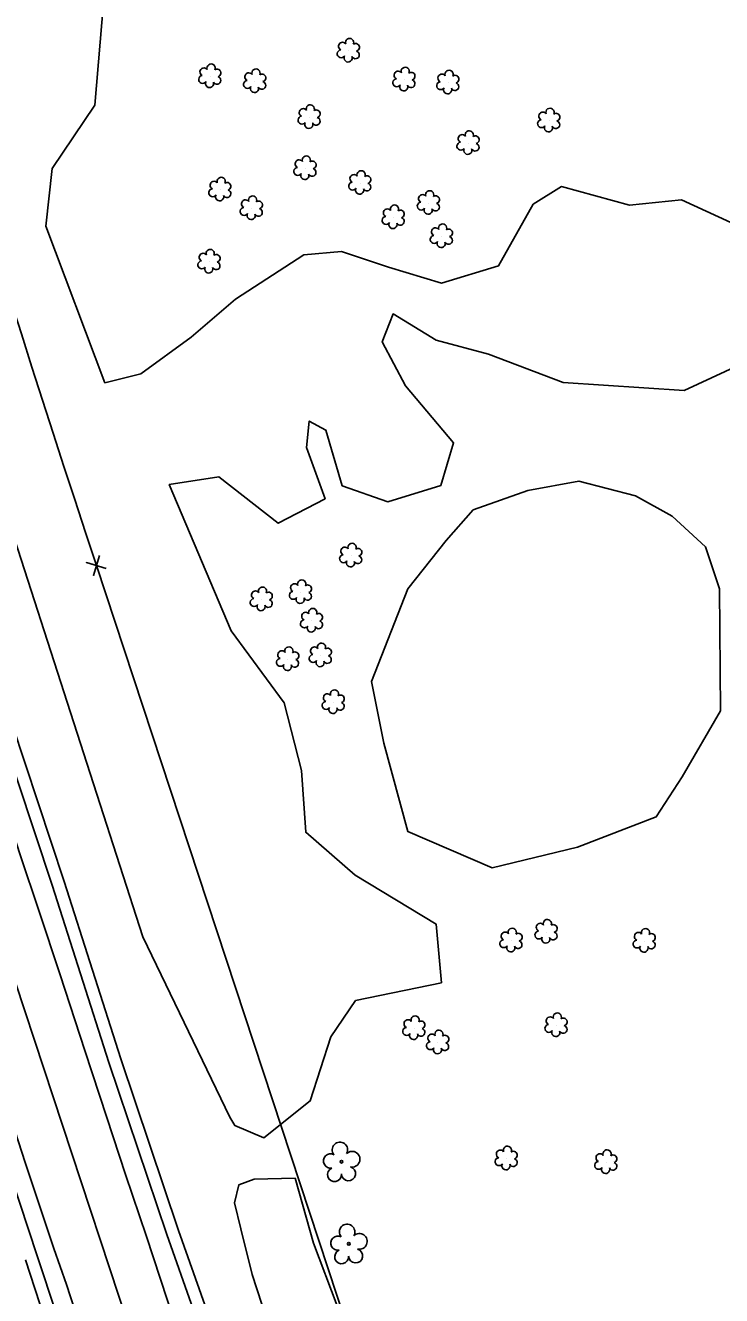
# Model space of a CAD drawing. Extents: x 3040896 to 3051146, y 687568 to 732976.
# Drawn here: x 3046942.4 to 3047110.2, y 708554.7 to 708860.8 of the extents above; entities that cross this region are included whole.
import ezdxf

# ---------------------------------------------------------------- set-up
doc = ezdxf.new("R2010")
doc.units = 0
for name, color, linetype in [('Exist Horizontal Alignment', 7, 'Continuous'), ('Exist Property Corner CELL', 7, 'Continuous'), ('Exist Right of Way Line', 7, 'Continuous'), ('Exist Roads EOP', 7, 'Continuous'), ('Exist Roads EOT', 7, 'Continuous'), ('Exist Utilities Telephone UG Cable', 7, 'Continuous'), ('Exist Utilities Telephone UG FO', 7, 'Continuous'), ('Exist Vegetation Hedge Row', 7, 'Continuous'), ('Exist Vegetation Shrub CELL', 7, 'Continuous'), ('Exist Vegetation Tree CELL', 7, 'Continuous'), ('Exist Vegetation Woods Line', 7, 'Continuous')]:
    doc.layers.add(name, color=color, linetype=linetype)

msp = doc.modelspace()

# ---------------------------------------------------------------- linework, layer by layer
at = {"layer": 'Exist Horizontal Alignment'}
msp.add_line((3047594.9, 706643.38), (3046911.98, 708714.96), dxfattribs=at)
at = {"layer": 'Exist Property Corner CELL'}
msp.add_line((3046959.47, 708730.62), (3046959.47, 708730.62), dxfattribs=at)
msp.add_lwpolyline([(3046961.86, 708729.9), (3046957.07, 708731.34), (3046959.47, 708730.62), (3046958.75, 708728.22), (3046960.19, 708733.01)], dxfattribs=at)
at = {"layer": 'Exist Right of Way Line'}
msp.add_line((3047642.39, 706659.03), (3046959.47, 708730.62), dxfattribs=at)
msp.add_arc((3052549.15, 710573.32), 5885.58, 193.024643, 198.245368, dxfattribs=at)
at = {"layer": 'Exist Roads EOP'}
for points in [[(3046824.83, 709067.08), (3046832.73, 709035.33), (3046843.65, 708992.98), (3046853.27, 708959.07), (3046865.01, 708917.92), (3046878.63, 708872.92), (3046890.02, 708836.57), (3046898.52, 708808.93), (3046909.63, 708774.97), (3046923.26, 708731.56), (3046936.28, 708691.43), (3046948.83, 708653.55), (3046962.51, 708610.81), (3046976.45, 708569.36)], [(3046945.21, 708564.22), (3046936.95, 708589.39), (3046921.66, 708635.87), (3046904.17, 708689.71), (3046892.64, 708724.11), (3046879.44, 708764.05), (3046863.88, 708812.69), (3046847.15, 708865.92), (3046837.66, 708897.69), (3046830.38, 708923.65), (3046822.23, 708952.26), (3046810.76, 708991.71), (3046802.9, 709021.37), (3046795.5, 709050.31), (3046793.02, 709060.28)], [(3046976.45, 708569.36), (3046982.8, 708551.44), (3046991.09, 708526.11), (3047000.21, 708498.46), (3047008.87, 708471.53), (3047017.69, 708445.13), (3047026.49, 708418.89), (3047032.93, 708399.96), (3047040.27, 708377.37), (3047047.36, 708355.42), (3047053.27, 708336.79), (3047057.89, 708322.83), (3047062.85, 708307.75), (3047068.16, 708291.9), (3047073.92, 708274.16), (3047078.96, 708258.94), (3047084.95, 708241.07), (3047090.28, 708224.97), (3047095.64, 708209.16), (3047100.88, 708193.41), (3047105.26, 708179.68), (3047111.94, 708159.67), (3047118.96, 708138)], [(3046945.21, 708564.22), (3046949.83, 708550.2), (3046955.06, 708534.39), (3046960.61, 708517.42), (3046965.9, 708501.4), (3046970.22, 708488.29), (3046974.21, 708476.39), (3046978.82, 708462.17), (3046983.25, 708448.22), (3046988.1, 708433.89), (3046992.21, 708421.02), (3046997.13, 708405.37), (3047001.41, 708391.3), (3047007.63, 708372.33), (3047013.02, 708356.78), (3047017.97, 708341.32), (3047021.25, 708331.6), (3047025.78, 708318.07), (3047030.81, 708302.87), (3047035.5, 708288.21), (3047040.5, 708273.59), (3047045.12, 708259.4), (3047048.11, 708250.38)]]:
    msp.add_lwpolyline(points, dxfattribs=at)
at = {"layer": 'Exist Roads EOT'}
for points in [[(3046949.22, 708566), (3046942.32, 708586.71), (3046934.17, 708611.63), (3046925.22, 708639.17), (3046915.73, 708669.04), (3046905.32, 708700.26), (3046894.44, 708734.32), (3046885.72, 708761.24), (3046877.94, 708785.83), (3046868.08, 708816.29), (3046858.35, 708846.73), (3046850.06, 708873.94), (3046842.08, 708901.69), (3046834.3, 708928.15), (3046824.94, 708961.58), (3046816.04, 708993.1), (3046809.04, 709020.49), (3046802.9, 709044.26), (3046798.53, 709060.63)], [(3046873.54, 708870.93), (3046877.46, 708858.22), (3046883.9, 708837.89), (3046889.38, 708820.44), (3046893.63, 708806.96), (3046899.78, 708787.79), (3046906.86, 708766.2), (3046911.77, 708750.77), (3046916.95, 708734.71), (3046923.45, 708714.81), (3046929.82, 708695.29), (3046936.24, 708675.77), (3046941.2, 708660.64), (3046945.58, 708647.44), (3046950.71, 708631.98), (3046956.68, 708613.7), (3046961.96, 708597.58), (3046966.52, 708583.86), (3046971.52, 708568.95)], [(3046971.52, 708568.95), (3046976.54, 708553.77), (3046981.51, 708538.76), (3046987.07, 708521.64), (3046992.43, 708505.22), (3046997.18, 708490.93), (3047000.99, 708479.39), (3047004.38, 708469.36), (3047008.42, 708456.85), (3047013.75, 708441.19), (3047020.31, 708420.98), (3047023.64, 708411.07), (3047027.97, 708397.82), (3047031.01, 708388.71), (3047035.06, 708376.12), (3047039.66, 708362.02), (3047044.51, 708347.89), (3047049.11, 708334.18), (3047052.97, 708322.17), (3047056.84, 708310.2), (3047062.13, 708294.06), (3047066.69, 708280.32), (3047071.26, 708266.54), (3047076.76, 708249.9)], [(3046956.35, 708544.75), (3046952.26, 708557.31), (3046949.22, 708566)]]:
    msp.add_lwpolyline(points, dxfattribs=at)
at = {"layer": 'Exist Utilities Telephone UG Cable'}
msp.add_lwpolyline([(3047045.26, 708249.46), (3047042.27, 708258.46), (3047037.65, 708272.64), (3047032.65, 708287.27), (3047027.96, 708301.94), (3047022.93, 708317.13), (3047018.4, 708330.64), (3047015.12, 708340.38), (3047010.17, 708355.83), (3047004.79, 708371.37), (3046998.55, 708390.4), (3046994.27, 708404.48), (3046989.35, 708420.12), (3046985.25, 708432.95), (3046980.4, 708447.29), (3046975.96, 708461.25), (3046971.36, 708475.45), (3046967.37, 708487.35), (3046963.05, 708500.46), (3046957.76, 708516.48), (3046952.21, 708533.46), (3046946.98, 708549.26), (3046942.36, 708563.28)], dxfattribs=at)
at = {"layer": 'Exist Utilities Telephone UG FO'}
for points in [[(3046979.3, 708570.32), (3046965.36, 708611.75), (3046951.68, 708654.48), (3046939.13, 708692.37), (3046926.12, 708732.47), (3046912.48, 708775.88), (3046901.38, 708809.83), (3046892.89, 708837.46), (3046881.5, 708873.8), (3046867.89, 708918.76), (3046856.15, 708959.89), (3046846.55, 708993.76), (3046835.64, 709036.06), (3046827.74, 709067.8)], [(3047121.82, 708138.93), (3047114.79, 708160.6), (3047108.11, 708180.61), (3047103.74, 708194.34), (3047098.49, 708210.12), (3047093.12, 708225.92), (3047087.8, 708242.02), (3047081.81, 708259.89), (3047076.77, 708275.09), (3047071.01, 708292.84), (3047065.7, 708308.7), (3047060.74, 708323.77), (3047056.12, 708337.71), (3047050.21, 708356.33), (3047043.12, 708378.3), (3047035.78, 708400.91), (3047029.33, 708419.85), (3047020.53, 708446.08), (3047011.72, 708472.47), (3047003.06, 708499.38), (3046993.94, 708527.04), (3046985.64, 708552.41), (3046979.28, 708570.36)]]:
    msp.add_lwpolyline(points, dxfattribs=at)
at = {"layer": 'Exist Vegetation Hedge Row'}
for points in [[(3047004.02, 708538.29), (3046997.05, 708559.75), (3046994.29, 708570.78), (3046992.74, 708577), (3046993.8, 708581.34), (3046997.53, 708582.71), (3047007.44, 708582.94)], [(3047007.44, 708582.94), (3047011.85, 708567.28), (3047017.53, 708552.21)]]:
    msp.add_lwpolyline(points, dxfattribs=at)
at = {"layer": 'Exist Vegetation Shrub CELL'}
for p, q in [((3047020.3, 708854.63), (3047020.3, 708854.63)), ((3046986.9, 708848.46), (3046986.9, 708848.46)), ((3046997.72, 708847.27), (3046997.72, 708847.27)), ((3047033.71, 708847.67), (3047033.71, 708847.67)), ((3047044.29, 708846.96), (3047044.29, 708846.96)), ((3047010.84, 708838.63), (3047010.84, 708838.63)), ((3047068.62, 708837.81), (3047068.62, 708837.81)), ((3047049.16, 708832.37), (3047049.16, 708832.37)), ((3047009.85, 708826.29), (3047009.85, 708826.29)), ((3047023.07, 708822.75), (3047023.07, 708822.75)), ((3046989.33, 708821.14), (3046989.33, 708821.14)), ((3046996.91, 708816.66), (3046996.91, 708816.66)), ((3047039.6, 708817.93), (3047039.6, 708817.93)), ((3047031.12, 708814.48), (3047031.12, 708814.48)), ((3047042.73, 708809.91), (3047042.73, 708809.91)), ((3046986.7, 708803.78), (3046986.7, 708803.78)), ((3047020.88, 708732.95), (3047020.88, 708732.95)), ((3046999.31, 708722.4), (3046999.31, 708722.4)), ((3047008.76, 708724.14), (3047008.76, 708724.14)), ((3047011.42, 708717.26), (3047011.42, 708717.26)), ((3047005.67, 708707.99), (3047005.67, 708707.99)), ((3047013.54, 708708.9), (3047013.54, 708708.9)), ((3047016.66, 708697.62), (3047016.66, 708697.62)), ((3047067.98, 708642.29), (3047067.98, 708642.29)), ((3047059.52, 708640.19), (3047059.52, 708640.19)), ((3047091.65, 708640.1), (3047091.65, 708640.1)), ((3047036.1, 708619.05), (3047036.1, 708619.05)), ((3047070.38, 708619.76), (3047070.38, 708619.76)), ((3047041.84, 708615.62), (3047041.84, 708615.62)), ((3047058.37, 708587.66), (3047058.37, 708587.66)), ((3047082.39, 708586.77), (3047082.39, 708586.77))]:
    msp.add_line(p, q, dxfattribs=at)
for centre, radius, start, end in [((3047018.82, 708855.76), 0.968, 35.8908, 245.4216), ((3047020.53, 708856.67), 0.99, 334.8391, 200.4717), ((3047021.98, 708855.5), 0.929, 284.4567, 126.0861), ((3047018.5, 708853.93), 0.955, 95.1099, 327.9534), ((3047020.17, 708852.95), 0.984, 151.2797, 21.387), ((3047021.94, 708853.7), 0.937, 204.9913, 73.4601), ((3046985.42, 708849.58), 0.968, 35.8908, 245.4216), ((3046987.13, 708850.5), 0.99, 334.8391, 200.4717), ((3046988.57, 708849.33), 0.929, 284.4567, 126.0861), ((3046997.95, 708849.31), 0.99, 334.8391, 200.4717), ((3047033.94, 708849.71), 0.99, 334.8391, 200.4717), ((3046985.1, 708847.75), 0.955, 95.1099, 327.9534), ((3046986.77, 708846.77), 0.984, 151.2797, 21.387), ((3046988.54, 708847.53), 0.937, 204.9913, 73.4601), ((3046995.92, 708846.56), 0.955, 95.1099, 327.9534), ((3046996.24, 708848.39), 0.968, 35.8908, 245.4216), ((3046999.36, 708846.34), 0.937, 204.9913, 73.4601), ((3046999.4, 708848.13), 0.929, 284.4567, 126.0861), ((3047031.91, 708846.97), 0.955, 95.1099, 327.9534), ((3047032.23, 708848.8), 0.968, 35.8908, 245.4216), ((3047035.35, 708846.74), 0.937, 204.9913, 73.4601), ((3047035.38, 708848.54), 0.929, 284.4567, 126.0861), ((3047042.49, 708846.26), 0.955, 95.1099, 327.9534), ((3047042.81, 708848.09), 0.968, 35.8908, 245.4216), ((3047044.52, 708849), 0.99, 334.8391, 200.4717), ((3047045.96, 708847.83), 0.929, 284.4567, 126.0861), ((3046997.6, 708845.58), 0.984, 151.2797, 21.387), ((3047033.58, 708845.99), 0.984, 151.2797, 21.387), ((3047044.16, 708845.28), 0.984, 151.2797, 21.387), ((3047045.93, 708846.03), 0.937, 204.9913, 73.4601), ((3047011.06, 708840.67), 0.99, 334.8391, 200.4717), ((3047068.85, 708839.85), 0.99, 334.8391, 200.4717), ((3047009.04, 708837.93), 0.955, 95.1099, 327.9534), ((3047009.35, 708839.76), 0.968, 35.8908, 245.4216), ((3047012.47, 708837.7), 0.937, 204.9913, 73.4601), ((3047012.51, 708839.5), 0.929, 284.4567, 126.0861), ((3047066.82, 708837.1), 0.955, 95.1099, 327.9534), ((3047067.13, 708838.93), 0.968, 35.8908, 245.4216), ((3047070.25, 708836.88), 0.937, 204.9913, 73.4601), ((3047070.29, 708838.68), 0.929, 284.4567, 126.0861), ((3047010.71, 708836.95), 0.984, 151.2797, 21.387), ((3047049.39, 708834.41), 0.99, 334.8391, 200.4717), ((3047068.49, 708836.12), 0.984, 151.2797, 21.387), ((3047047.36, 708831.67), 0.955, 95.1099, 327.9534), ((3047047.68, 708833.5), 0.968, 35.8908, 245.4216), ((3047050.8, 708831.44), 0.937, 204.9913, 73.4601), ((3047050.84, 708833.24), 0.929, 284.4567, 126.0861), ((3047010.08, 708828.33), 0.99, 334.8391, 200.4717), ((3047049.04, 708830.69), 0.984, 151.2797, 21.387), ((3047008.05, 708825.59), 0.955, 95.1099, 327.9534), ((3047008.37, 708827.42), 0.968, 35.8908, 245.4216), ((3047011.49, 708825.36), 0.937, 204.9913, 73.4601), ((3047011.52, 708827.16), 0.929, 284.4567, 126.0861), ((3047023.3, 708824.79), 0.99, 334.8391, 200.4717), ((3046987.85, 708822.27), 0.968, 35.8908, 245.4216), ((3046989.56, 708823.19), 0.99, 334.8391, 200.4717), ((3046991, 708822.01), 0.929, 284.4567, 126.0861), ((3047009.72, 708824.61), 0.984, 151.2797, 21.387), ((3047021.27, 708822.05), 0.955, 95.1099, 327.9534), ((3047021.58, 708823.88), 0.968, 35.8908, 245.4216), ((3047024.7, 708821.82), 0.937, 204.9913, 73.4601), ((3047024.74, 708823.62), 0.929, 284.4567, 126.0861), ((3046987.53, 708820.44), 0.955, 95.1099, 327.9534), ((3046989.2, 708819.46), 0.984, 151.2797, 21.387), ((3046990.97, 708820.22), 0.937, 204.9913, 73.4601), ((3046997.14, 708818.7), 0.99, 334.8391, 200.4717), ((3047022.94, 708821.07), 0.984, 151.2797, 21.387), ((3047038.12, 708819.06), 0.968, 35.8908, 245.4216), ((3047039.83, 708819.97), 0.99, 334.8391, 200.4717), ((3047041.28, 708818.8), 0.929, 284.4567, 126.0861), ((3046995.11, 708815.95), 0.955, 95.1099, 327.9534), ((3046995.43, 708817.78), 0.968, 35.8908, 245.4216), ((3046998.55, 708815.73), 0.937, 204.9913, 73.4601), ((3046998.59, 708817.52), 0.929, 284.4567, 126.0861), ((3047029.64, 708815.6), 0.968, 35.8908, 245.4216), ((3047031.35, 708816.52), 0.99, 334.8391, 200.4717), ((3047037.8, 708817.23), 0.955, 95.1099, 327.9534), ((3047039.48, 708816.25), 0.984, 151.2797, 21.387), ((3047041.24, 708817), 0.937, 204.9913, 73.4601), ((3046996.78, 708814.97), 0.984, 151.2797, 21.387), ((3047029.32, 708813.77), 0.955, 95.1099, 327.9534), ((3047032.76, 708813.55), 0.937, 204.9913, 73.4601), ((3047032.8, 708815.34), 0.929, 284.4567, 126.0861), ((3047030.99, 708812.79), 0.984, 151.2797, 21.387), ((3047041.25, 708811.04), 0.968, 35.8908, 245.4216), ((3047042.96, 708811.95), 0.99, 334.8391, 200.4717), ((3047044.41, 708810.78), 0.929, 284.4567, 126.0861), ((3047040.93, 708809.2), 0.955, 95.1099, 327.9534), ((3047042.61, 708808.23), 0.984, 151.2797, 21.387), ((3047044.37, 708808.98), 0.937, 204.9913, 73.4601), ((3046985.22, 708804.91), 0.968, 35.8908, 245.4216), ((3046986.93, 708805.82), 0.99, 334.8391, 200.4717), ((3046988.37, 708804.65), 0.929, 284.4567, 126.0861), ((3046984.9, 708803.07), 0.955, 95.1099, 327.9534), ((3046986.57, 708802.09), 0.984, 151.2797, 21.387), ((3046988.34, 708802.85), 0.937, 204.9913, 73.4601), ((3047019.39, 708734.08), 0.968, 35.8908, 245.4216), ((3047021.11, 708734.99), 0.99, 334.8391, 200.4717), ((3047022.55, 708733.82), 0.929, 284.4567, 126.0861), ((3047019.08, 708732.25), 0.955, 95.1099, 327.9534), ((3047020.75, 708731.27), 0.984, 151.2797, 21.387), ((3047022.51, 708732.02), 0.937, 204.9913, 73.4601), ((3046999.54, 708724.44), 0.99, 334.8391, 200.4717), ((3047007.28, 708725.27), 0.968, 35.8908, 245.4216), ((3047008.99, 708726.18), 0.99, 334.8391, 200.4717), ((3047010.43, 708725.01), 0.929, 284.4567, 126.0861), ((3046997.51, 708721.69), 0.955, 95.1099, 327.9534), ((3046997.83, 708723.53), 0.968, 35.8908, 245.4216), ((3047000.95, 708721.47), 0.937, 204.9913, 73.4601), ((3047000.98, 708723.27), 0.929, 284.4567, 126.0861), ((3047006.96, 708723.44), 0.955, 95.1099, 327.9534), ((3047008.63, 708722.46), 0.984, 151.2797, 21.387), ((3047010.4, 708723.21), 0.937, 204.9913, 73.4601), ((3046999.18, 708720.72), 0.984, 151.2797, 21.387), ((3047009.94, 708718.38), 0.968, 35.8908, 245.4216), ((3047011.65, 708719.3), 0.99, 334.8391, 200.4717), ((3047013.09, 708718.13), 0.929, 284.4567, 126.0861), ((3047009.62, 708716.55), 0.955, 95.1099, 327.9534), ((3047011.29, 708715.57), 0.984, 151.2797, 21.387), ((3047013.06, 708716.33), 0.937, 204.9913, 73.4601), ((3047004.18, 708709.11), 0.968, 35.8908, 245.4216), ((3047005.9, 708710.03), 0.99, 334.8391, 200.4717), ((3047007.34, 708708.86), 0.929, 284.4567, 126.0861), ((3047012.06, 708710.03), 0.968, 35.8908, 245.4216), ((3047013.77, 708710.94), 0.99, 334.8391, 200.4717), ((3047015.21, 708709.77), 0.929, 284.4567, 126.0861), ((3047003.87, 708707.28), 0.955, 95.1099, 327.9534), ((3047005.54, 708706.3), 0.984, 151.2797, 21.387), ((3047007.3, 708707.06), 0.937, 204.9913, 73.4601), ((3047011.74, 708708.2), 0.955, 95.1099, 327.9534), ((3047013.41, 708707.22), 0.984, 151.2797, 21.387), ((3047015.18, 708707.97), 0.937, 204.9913, 73.4601), ((3047016.89, 708699.66), 0.99, 334.8391, 200.4717), ((3047014.86, 708696.91), 0.955, 95.1099, 327.9534), ((3047015.18, 708698.74), 0.968, 35.8908, 245.4216), ((3047018.3, 708696.69), 0.937, 204.9913, 73.4601), ((3047018.33, 708698.48), 0.929, 284.4567, 126.0861), ((3047016.53, 708695.93), 0.984, 151.2797, 21.387), ((3047068.21, 708644.33), 0.99, 334.8391, 200.4717), ((3047058.04, 708641.31), 0.968, 35.8908, 245.4216), ((3047059.75, 708642.23), 0.99, 334.8391, 200.4717), ((3047061.2, 708641.05), 0.929, 284.4567, 126.0861), ((3047066.18, 708641.59), 0.955, 95.1099, 327.9534), ((3047066.5, 708643.42), 0.968, 35.8908, 245.4216), ((3047069.62, 708641.36), 0.937, 204.9913, 73.4601), ((3047069.65, 708643.16), 0.929, 284.4567, 126.0861), ((3047090.17, 708641.23), 0.968, 35.8908, 245.4216), ((3047091.88, 708642.15), 0.99, 334.8391, 200.4717), ((3047093.32, 708640.97), 0.929, 284.4567, 126.0861), ((3047057.72, 708639.48), 0.955, 95.1099, 327.9534), ((3047059.4, 708638.5), 0.984, 151.2797, 21.387), ((3047061.16, 708639.26), 0.937, 204.9913, 73.4601), ((3047067.85, 708640.61), 0.984, 151.2797, 21.387), ((3047089.85, 708639.4), 0.955, 95.1099, 327.9534), ((3047091.52, 708638.42), 0.984, 151.2797, 21.387), ((3047093.29, 708639.18), 0.937, 204.9913, 73.4601), ((3047034.62, 708620.18), 0.968, 35.8908, 245.4216), ((3047036.33, 708621.09), 0.99, 334.8391, 200.4717), ((3047037.77, 708619.92), 0.929, 284.4567, 126.0861), ((3047068.9, 708620.88), 0.968, 35.8908, 245.4216), ((3047070.61, 708621.8), 0.99, 334.8391, 200.4717), ((3047072.06, 708620.62), 0.929, 284.4567, 126.0861), ((3047034.3, 708618.35), 0.955, 95.1099, 327.9534), ((3047035.97, 708617.37), 0.984, 151.2797, 21.387), ((3047037.74, 708618.12), 0.937, 204.9913, 73.4601), ((3047040.36, 708616.74), 0.968, 35.8908, 245.4216), ((3047042.07, 708617.66), 0.99, 334.8391, 200.4717), ((3047043.51, 708616.48), 0.929, 284.4567, 126.0861), ((3047068.58, 708619.05), 0.955, 95.1099, 327.9534), ((3047070.26, 708618.07), 0.984, 151.2797, 21.387), ((3047072.02, 708618.83), 0.937, 204.9913, 73.4601), ((3047040.04, 708614.91), 0.955, 95.1099, 327.9534), ((3047041.71, 708613.93), 0.984, 151.2797, 21.387), ((3047043.48, 708614.69), 0.937, 204.9913, 73.4601), ((3047058.59, 708589.7), 0.99, 334.8391, 200.4717), ((3047056.57, 708586.95), 0.955, 95.1099, 327.9534), ((3047056.88, 708588.78), 0.968, 35.8908, 245.4216), ((3047060, 708586.73), 0.937, 204.9913, 73.4601), ((3047060.04, 708588.52), 0.929, 284.4567, 126.0861), ((3047080.59, 708586.06), 0.955, 95.1099, 327.9534), ((3047080.91, 708587.89), 0.968, 35.8908, 245.4216), ((3047082.62, 708588.81), 0.99, 334.8391, 200.4717), ((3047084.06, 708587.64), 0.929, 284.4567, 126.0861), ((3047058.24, 708585.97), 0.984, 151.2797, 21.387), ((3047082.26, 708585.08), 0.984, 151.2797, 21.387), ((3047084.03, 708585.84), 0.937, 204.9913, 73.4601)]:
    msp.add_arc(centre, radius, start, end, dxfattribs=at)
at = {"layer": 'Exist Vegetation Tree CELL'}
for p, q in [((3047018.59, 708586.94), (3047018.59, 708586.94)), ((3047020.33, 708567.15), (3047020.33, 708567.15))]:
    msp.add_line(p, q, dxfattribs=at)
for centre in [(3047018.59, 708586.94), (3047020.33, 708567.15)]:
    msp.add_circle(centre, 0.326, dxfattribs=at)
for centre, radius, start, end in [((3047018.2, 708589.81), 1.86, 330.1651, 219.7134), ((3047015.98, 708587.09), 1.73, 62.6636, 279.3457), ((3047021.14, 708587.53), 1.9, 257.1011, 134.1999), ((3047016.88, 708583.82), 1.69, 111.5671, 6.231), ((3047020.26, 708584.04), 1.7, 181.2822, 74.56), ((3047019.94, 708570.02), 1.86, 330.1651, 219.7134), ((3047017.72, 708567.3), 1.73, 62.6636, 279.3457), ((3047022.88, 708567.74), 1.9, 257.1011, 134.1999), ((3047018.62, 708564.03), 1.69, 111.5671, 6.231), ((3047022, 708564.25), 1.7, 181.2822, 74.56)]:
    msp.add_arc(centre, radius, start, end, dxfattribs=at)
at = {"layer": 'Exist Vegetation Woods Line'}
for points in [[(3046961.71, 708871.98), (3046959.11, 708841.58), (3046948.83, 708826.33), (3046947.31, 708812.44), (3046961.52, 708774.66), (3046970.21, 708776.83), (3046982.31, 708785.69), (3046993.02, 708794.82), (3047009.46, 708805.51), (3047018.59, 708806.31), (3047029.89, 708802.49), (3047042.69, 708798.66), (3047056.47, 708802.84), (3047064.79, 708817.67), (3047071.66, 708821.94), (3047088.03, 708817.44), (3047100.52, 708818.73), (3047112.43, 708813.27)], [(3046991.62, 708597.65), (3046970.66, 708641.17), (3046937.37, 708744.27), (3046917.4, 708812.28), (3046917.82, 708838.06), (3046920.44, 708855.3), (3046939.01, 708871.15)], [(3047128.58, 708785.47), (3047101.19, 708772.81), (3047072, 708774.76), (3047054.06, 708781.56), (3047041.44, 708784.97), (3047031.02, 708791.27), (3047028.35, 708784.51), (3047034.03, 708773.89), (3047045.6, 708760.18), (3047042.51, 708749.91), (3047029.78, 708745.99), (3047018.75, 708749.84), (3047014.83, 708763.26), (3047010.81, 708765.44), (3047010.12, 708759.1), (3047014.63, 708746.72), (3047003.32, 708740.79), (3046988.96, 708751.99), (3046977.06, 708750.12), (3046992, 708714.91), (3047004.73, 708697.56), (3047008.95, 708681.22), (3047009.97, 708666.34), (3047021.91, 708656.03), (3047041.37, 708644.22), (3047042.66, 708630.07), (3047021.96, 708625.76), (3047016.01, 708617.01), (3047011.02, 708601.57), (3046999.86, 708592.66), (3046992.85, 708595.68), (3046991.62, 708597.65)], [(3047075.46, 708662.74), (3047054.9, 708657.73), (3047034.59, 708666.49), (3047028.75, 708687.77), (3047025.82, 708702.64), (3047034.54, 708724.97), (3047043.85, 708736.64), (3047050.33, 708744.04), (3047063.52, 708748.72), (3047075.83, 708750.98), (3047089.5, 708747.45), (3047098.29, 708742.5), (3047106.37, 708735.15), (3047109.75, 708724.99), (3047110, 708695.6), (3047100.75, 708679.7), (3047094.46, 708670.07), (3047075.46, 708662.74)]]:
    msp.add_lwpolyline(points, dxfattribs=at)

doc.saveas('drawing.dxf')
